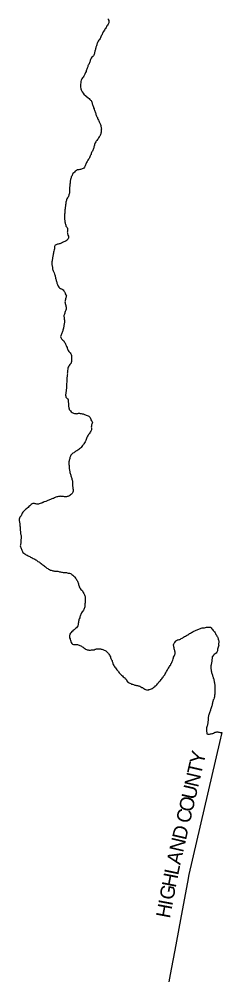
# Model space of a CAD drawing. Extents: x 1442749 to 1756758, y 235267 to 677782.
# Drawn here: x 1715311 to 1729434, y 432795 to 499875 of the extents above; entities that cross this region are included whole.
import ezdxf

# ---------------------------------------------------------------- set-up
doc = ezdxf.new("R2010")
doc.units = 0
doc.layers.add('GM_X_Adjacent_County', color=7, linetype='Continuous')
doc.layers.add('GM_X_Adjacent_County_Text', color=7, linetype='Continuous')

msp = doc.modelspace()

# ---------------------------------------------------------------- linework, layer by layer
at = {"layer": 'GM_X_Adjacent_County'}
msp.add_lwpolyline([(1721503, 499904), (1721524, 499851), (1721550, 499796), (1721555, 499744), (1721555, 499690), (1721550, 499634), (1721530, 499576), (1721505, 499521), (1721455, 499464), (1721426, 499413), (1721386, 499352), (1721371, 499300), (1721335, 499237), (1721283, 499178), (1721250, 499117), (1721166, 498995), (1721140, 498940), (1721113, 498880), (1721094, 498822), (1721063, 498767), (1721034, 498713), (1721007, 498646), (1720980, 498580), (1720955, 498528), (1720919, 498463), (1720871, 498412), (1720819, 498355), (1720799, 498303), (1720774, 498249), (1720750, 498194), (1720727, 498136), (1720714, 498082), (1720703, 498030), (1720678, 497977), (1720663, 497925), (1720646, 497871), (1720625, 497817), (1720621, 497767), (1720605, 497711), (1720594, 497658), (1720583, 497606), (1720566, 497546), (1720557, 497484), (1720544, 497430), (1720517, 497376), (1720486, 497325), (1720437, 497268), (1720380, 497223), (1720335, 497169), (1720294, 497116), (1720273, 497060), (1720262, 497008), (1720249, 496955), (1720224, 496897), (1720207, 496835), (1720182, 496781), (1720155, 496726), (1720126, 496672), (1720103, 496619), (1720088, 496563), (1720075, 496511), (1720042, 496453), (1720023, 496398), (1720010, 496338), (1719979, 496284), (1719968, 496222), (1719943, 496165), (1719920, 496105), (1719891, 496053), (1719866, 496000), (1719845, 495946), (1719814, 495895), (1719779, 495837), (1719720, 495780), (1719685, 495719), (1719639, 495620), (1719609, 495522), (1719592, 495253), (1719589, 495150), (1719607, 495031), (1719621, 494948), (1719690, 494817), (1719762, 494711), (1719818, 494642), (1719981, 494509), (1720121, 494403), (1720195, 494334), (1720242, 494283), (1720289, 494233), (1720316, 494210), (1720343, 494155), (1720366, 494098), (1720388, 494032), (1720405, 493975), (1720423, 493928), (1720443, 493858), (1720462, 493806), (1720483, 493749), (1720498, 493683), (1720525, 493630), (1720536, 493578), (1720561, 493527), (1720580, 493461), (1720601, 493408), (1720629, 493352), (1720644, 493297), (1720659, 493237), (1720670, 493183), (1720703, 493118), (1720728, 493063), (1720759, 493009), (1720778, 492952), (1720791, 492900), (1720830, 492839), (1720853, 492778), (1720876, 492728), (1720901, 492677), (1720928, 492627), (1720947, 492574), (1720970, 492524), (1720994, 492459), (1721011, 492403), (1721018, 492334), (1721031, 492280), (1721038, 492230), (1721035, 492162), (1721030, 492110), (1721025, 492060), (1721018, 491998), (1721009, 491938), (1721004, 491886), (1720981, 491832), (1720966, 491772), (1720927, 491717), (1720894, 491663), (1720850, 491600), (1720811, 491541), (1720768, 491485), (1720725, 491420), (1720678, 491367), (1720643, 491315), (1720614, 491258), (1720589, 491206), (1720568, 491142), (1720557, 491088), (1720542, 491029), (1720521, 490967), (1720504, 490915), (1720486, 490851), (1720463, 490796), (1720440, 490736), (1720409, 490678), (1720380, 490623), (1720361, 490567), (1720332, 490508), (1720317, 490450), (1720282, 490396), (1720261, 490335), (1720236, 490275), (1720201, 490213), (1720182, 490154), (1720139, 490102), (1720106, 490045), (1720075, 489993), (1720048, 489942), (1720011, 489884), (1719982, 489825), (1719962, 489767), (1719937, 489707), (1719918, 489656), (1719891, 489598), (1719858, 489545), (1719813, 489493), (1719759, 489456), (1719704, 489439), (1719642, 489412), (1719592, 489401), (1719532, 489388), (1719477, 489359), (1719423, 489358), (1719365, 489358), (1719307, 489333), (1719252, 489306), (1719201, 489265), (1719154, 489205), (1719109, 489154), (1719059, 489105), (1719024, 489049), (1719000, 488990), (1718969, 488936), (1718944, 488881), (1718929, 488821), (1718920, 488761), (1718897, 488703), (1718888, 488651), (1718873, 488599), (1718860, 488540), (1718859, 488483), (1718852, 488429), (1718847, 488377), (1718846, 488325), (1718843, 488267), (1718836, 488209), (1718827, 488157), (1718822, 488089), (1718813, 488031), (1718818, 487971), (1718815, 487849), (1718816, 487797), (1718805, 487745), (1718792, 487689), (1718779, 487633), (1718766, 487580), (1718751, 487526), (1718712, 487468), (1718681, 487411), (1718638, 487348), (1718613, 487286), (1718600, 487234), (1718581, 487174), (1718564, 487121), (1718556, 487045), (1718553, 486986), (1718544, 486923), (1718527, 486861), (1718528, 486811), (1718513, 486755), (1718508, 486691), (1718513, 486639), (1718498, 486585), (1718495, 486529), (1718486, 486463), (1718485, 486409), (1718486, 486345), (1718477, 486287), (1718476, 486235), (1718467, 486183), (1718470, 486125), (1718470, 486066), (1718470, 486014), (1718472, 485954), (1718477, 485904), (1718486, 485848), (1718494, 485798), (1718500, 485741), (1718505, 485683), (1718522, 485633), (1718535, 485568), (1718550, 485518), (1718569, 485450), (1718616, 485393), (1718649, 485338), (1718672, 485283), (1718675, 485233), (1718674, 485179), (1718669, 485125), (1718666, 485073), (1718665, 485023), (1718666, 484973), (1718675, 484909), (1718694, 484850), (1718711, 484800), (1718736, 484747), (1718745, 484687), (1718746, 484629), (1718727, 484563), (1718686, 484508), (1718643, 484453), (1718590, 484422), (1718538, 484397), (1718481, 484364), (1718429, 484343), (1718379, 484314), (1718320, 484291), (1718259, 484250), (1718195, 484225), (1718145, 484216), (1718095, 484205), (1718037, 484194), (1717978, 484177), (1717926, 484166), (1717876, 484141), (1717824, 484124), (1717793, 484071), (1717764, 484019), (1717775, 483959), (1717778, 483909), (1717769, 483857), (1717756, 483791), (1717726, 483687), (1717711, 483622), (1717698, 483566), (1717670, 483486), (1717669, 483424), (1717662, 483366), (1717653, 483308), (1717642, 483255), (1717629, 483201), (1717620, 483147), (1717609, 483087), (1717602, 483023), (1717593, 482961), (1717588, 482911), (1717585, 482853), (1717591, 482753), (1717598, 482701), (1717607, 482647), (1717621, 482596), (1717631, 482496), (1717638, 482444), (1717653, 482390), (1717674, 482333), (1717699, 482283), (1717714, 482230), (1717737, 482178), (1717780, 482089), (1717793, 482035), (1717808, 481985), (1717819, 481928), (1717836, 481874), (1717840, 481847), (1717845, 481812), (1717868, 481749), (1717883, 481693), (1717896, 481637), (1717911, 481584), (1717924, 481532), (1717941, 481474), (1717964, 481413), (1717987, 481361), (1718012, 481300), (1718035, 481242), (1718070, 481185), (1718125, 481130), (1718184, 481093), (1718252, 481066), (1718313, 481045), (1718370, 480992), (1718411, 480937), (1718449, 480886), (1718480, 480831), (1718507, 480781), (1718524, 480719), (1718569, 480656), (1718604, 480601), (1718593, 480547), (1718574, 480492), (1718559, 480436), (1718546, 480380), (1718527, 480315), (1718510, 480261), (1718503, 480209), (1718502, 480149), (1718505, 480097), (1718520, 480033), (1718535, 479972), (1718554, 479904), (1718569, 479852), (1718590, 479799), (1718591, 479749), (1718594, 479699), (1718583, 479638), (1718562, 479578), (1718548, 479526), (1718525, 479475), (1718500, 479413), (1718485, 479361), (1718458, 479310), (1718439, 479258), (1718426, 479207), (1718429, 479147), (1718438, 479096), (1718450, 479046), (1718453, 478992), (1718454, 478940), (1718457, 478882), (1718464, 478818), (1718457, 478760), (1718462, 478704), (1718449, 478644), (1718440, 478590), (1718429, 478539), (1718428, 478487), (1718411, 478421), (1718404, 478369), (1718395, 478313), (1718382, 478254), (1718357, 478190), (1718342, 478132), (1718326, 478081), (1718303, 478021), (1718284, 477969), (1718267, 477910), (1718242, 477858), (1718209, 477793), (1718200, 477741), (1718209, 477683), (1718232, 477630), (1718267, 477580), (1718300, 477529), (1718361, 477478), (1718413, 477429), (1718450, 477376), (1718485, 477320), (1718514, 477267), (1718539, 477217), (1718562, 477158), (1718589, 477108), (1718608, 477043), (1718647, 476983), (1718656, 476928), (1718677, 476870), (1718700, 476814), (1718733, 476759), (1718776, 476704), (1718813, 476651), (1718858, 476597), (1718905, 476540), (1718938, 476483), (1718959, 476419), (1718966, 476358), (1718965, 476292), (1718960, 476239), (1718959, 476169), (1718954, 476103), (1718949, 476043), (1718946, 475991), (1718937, 475937), (1718922, 475881), (1718887, 475830), (1718846, 475779), (1718801, 475717), (1718776, 475666), (1718729, 475603), (1718704, 475535), (1718695, 475475), (1718681, 475355), (1718676, 475299), (1718669, 475230), (1718664, 475178), (1718669, 475127), (1718658, 475052), (1718659, 474990), (1718648, 474934), (1718641, 474878), (1718630, 474824), (1718631, 474768), (1718622, 474716), (1718623, 474662), (1718624, 474608), (1718619, 474548), (1718615, 474474), (1718611, 474420), (1718611, 474354), (1718608, 474294), (1718605, 474214), (1718602, 474148), (1718597, 474092), (1718586, 474040), (1718583, 473978), (1718573, 473910), (1718565, 473856), (1718557, 473798), (1718555, 473746), (1718546, 473688), (1718547, 473638), (1718554, 473578), (1718570, 473518), (1718597, 473465), (1718649, 473422), (1718708, 473383), (1718715, 473331), (1718724, 473275), (1718731, 473222), (1718734, 473170), (1718737, 473120), (1718742, 473060), (1718747, 473010), (1718754, 472952), (1718755, 472869), (1718762, 472815), (1718771, 472755), (1718784, 472701), (1718801, 472650), (1718842, 472597), (1718889, 472546), (1718938, 472489), (1718999, 472430), (1719050, 472415), (1719104, 472396), (1719167, 472371), (1719229, 472360), (1719285, 472355), (1719335, 472364), (1719397, 472375), (1719448, 472388), (1719504, 472395), (1719567, 472379), (1719629, 472366), (1719699, 472355), (1719759, 472346), (1719816, 472329), (1719870, 472308), (1719927, 472276), (1719979, 472253), (1720044, 472226), (1720110, 472203), (1720163, 472178), (1720217, 472135), (1720262, 472082), (1720281, 472029), (1720294, 471979), (1720311, 471923), (1720349, 471856), (1720398, 471801), (1720427, 471742), (1720398, 471687), (1720377, 471629), (1720356, 471577), (1720343, 471525), (1720340, 471475), (1720337, 471417), (1720348, 471365), (1720353, 471299), (1720348, 471239), (1720329, 471183), (1720310, 471131), (1720263, 471076), (1720228, 471025), (1720181, 470959), (1720148, 470904), (1720115, 470851), (1720080, 470799), (1720055, 470741), (1720022, 470690), (1720011, 470618), (1719984, 470553), (1719961, 470495), (1719931, 470433), (1719900, 470382), (1719867, 470322), (1719826, 470253), (1719783, 470200), (1719734, 470136), (1719685, 470059), (1719628, 469998), (1719577, 469963), (1719518, 469910), (1719463, 469867), (1719404, 469822), (1719323, 469770), (1719267, 469731), (1719214, 469700), (1719162, 469668), (1719111, 469635), (1719057, 469610), (1719006, 469553), (1718945, 469508), (1718918, 469457), (1718887, 469399), (1718858, 469348), (1718843, 469294), (1718836, 469236), (1718809, 469168), (1718804, 469112), (1718789, 469058), (1718779, 468996), (1718778, 468940), (1718779, 468878), (1718780, 468820), (1718787, 468748), (1718786, 468686), (1718786, 468624), (1718791, 468569), (1718796, 468513), (1718805, 468461), (1718814, 468411), (1718840, 468306), (1718851, 468248), (1718864, 468195), (1718883, 468143), (1718906, 468078), (1718919, 468026), (1718936, 467959), (1718955, 467901), (1718971, 467829), (1718987, 467778), (1718997, 467724), (1719015, 467671), (1719015, 467601), (1719020, 467541), (1719023, 467481), (1719024, 467415), (1719029, 467360), (1719036, 467298), (1719043, 467248), (1719055, 467186), (1719060, 467135), (1719069, 467073), (1719070, 467015), (1719067, 466953), (1719052, 466891), (1719015, 466838), (1718998, 466786), (1718945, 466735), (1718894, 466692), (1718837, 466649), (1718767, 466614), (1718708, 466587), (1718658, 466570), (1718600, 466563), (1718518, 466561), (1718458, 466562), (1718400, 466569), (1718332, 466582), (1718279, 466585), (1718217, 466590), (1718163, 466593), (1718111, 466586), (1718049, 466577), (1717990, 466567), (1717926, 466546), (1717874, 466523), (1717823, 466502), (1717773, 466478), (1717706, 466450), (1717654, 466433), (1717590, 466416), (1717539, 466397), (1717485, 466372), (1717429, 466357), (1717370, 466330), (1717312, 466309), (1717257, 466284), (1717167, 466235), (1717042, 466202), (1716991, 466165), (1716935, 466156), (1716885, 466123), (1716834, 466105), (1716778, 466091), (1716712, 466062), (1716651, 466051), (1716593, 466040), (1716537, 466047), (1716480, 466060), (1716428, 466079), (1716370, 466096), (1716318, 466095), (1716266, 466092), (1716202, 466067), (1716147, 466030), (1716086, 465979), (1716041, 465928), (1715982, 465871), (1715926, 465822), (1715868, 465763), (1715818, 465716), (1715759, 465673), (1715702, 465632), (1715647, 465583), (1715563, 465484), (1715526, 465421), (1715499, 465355), (1715470, 465302), (1715439, 465240), (1715396, 465189), (1715351, 465128), (1715328, 465066), (1715313, 465008), (1715311, 464948), (1715314, 464884), (1715321, 464830), (1715334, 464773), (1715343, 464715), (1715350, 464663), (1715357, 464600), (1715362, 464542), (1715371, 464474), (1715373, 464416), (1715376, 464364), (1715380, 464313), (1715385, 464263), (1715386, 464213), (1715391, 464163), (1715400, 464101), (1715405, 464048), (1715403, 463986), (1715424, 463936), (1715438, 463819), (1715439, 463761), (1715442, 463693), (1715439, 463627), (1715434, 463577), (1715432, 463477), (1715425, 463421), (1715420, 463359), (1715413, 463307), (1715402, 463255), (1715397, 463230), (1715390, 463191), (1715379, 463133), (1715406, 463072), (1715425, 463012), (1715452, 462957), (1715471, 462899), (1715500, 462842), (1715527, 462791), (1715544, 462733), (1715573, 462678), (1715640, 462621), (1715693, 462576), (1715746, 462539), (1715805, 462511), (1715873, 462480), (1715930, 462441), (1715991, 462410), (1716049, 462385), (1716108, 462349), (1716170, 462324), (1716221, 462301), (1716287, 462264), (1716348, 462239), (1716400, 462216), (1716457, 462172), (1716514, 462131), (1716567, 462096), (1716618, 462055), (1716672, 462022), (1716725, 461987), (1716778, 461946), (1716841, 461901), (1716897, 461857), (1716950, 461814), (1717017, 461765), (1717078, 461718), (1717141, 461662), (1717194, 461619), (1717245, 461580), (1717298, 461547), (1717360, 461514), (1717423, 461485), (1717491, 461451), (1717548, 461432), (1717606, 461417), (1717658, 461400), (1717717, 461391), (1717779, 461378), (1717839, 461380), (1717897, 461371), (1717951, 461364), (1718009, 461363), (1718074, 461340), (1718130, 461331), (1718186, 461324), (1718251, 461304), (1718309, 461297), (1718363, 461286), (1718425, 461283), (1718485, 461270), (1718549, 461279), (1718607, 461272), (1718664, 461259), (1718718, 461231), (1718774, 461228), (1718826, 461223), (1718885, 461206), (1718939, 461177), (1718990, 461130), (1719049, 461089), (1719100, 461052), (1719155, 460999), (1719194, 460948), (1719237, 460893), (1719274, 460836), (1719311, 460775), (1719344, 460724), (1719381, 460662), (1719398, 460611), (1719417, 460559), (1719445, 460492), (1719452, 460434), (1719467, 460381), (1719488, 460327), (1719497, 460267), (1719528, 460216), (1719563, 460157), (1719614, 460098), (1719679, 460045), (1719716, 459990), (1719749, 459939), (1719780, 459874), (1719815, 459822), (1719840, 459763), (1719869, 459712), (1719886, 459658), (1719899, 459608), (1719906, 459553), (1719911, 459501), (1719917, 459437), (1719920, 459385), (1719915, 459325), (1719909, 459225), (1719902, 459155), (1719897, 459092), (1719894, 459040), (1719893, 458988), (1719890, 458934), (1719883, 458874), (1719864, 458823), (1719847, 458759), (1719826, 458705), (1719789, 458646), (1719737, 458588), (1719696, 458531), (1719645, 458472), (1719622, 458418), (1719601, 458357), (1719578, 458301), (1719559, 458239), (1719538, 458175), (1719527, 458107), (1719496, 458054), (1719476, 457994), (1719463, 457940), (1719436, 457853), (1719443, 457788), (1719427, 457728), (1719424, 457674), (1719411, 457613), (1719394, 457547), (1719351, 457485), (1719296, 457422), (1719245, 457377), (1719184, 457330), (1719131, 457285), (1719077, 457244), (1719028, 457193), (1718977, 457158), (1718936, 457098), (1718879, 457041), (1718850, 456986), (1718833, 456932), (1718820, 456876), (1718817, 456822), (1718822, 456766), (1718827, 456708), (1718854, 456657), (1718859, 456607), (1718886, 456548), (1718910, 456490), (1718915, 456436), (1718923, 456386), (1718968, 456329), (1719025, 456274), (1719085, 456259), (1719153, 456254), (1719211, 456257), (1719266, 456250), (1719318, 456248), (1719370, 456243), (1719428, 456230), (1719480, 456219), (1719547, 456186), (1719603, 456169), (1719659, 456133), (1719710, 456096), (1719770, 456061), (1719821, 456016), (1719876, 455965), (1719941, 455924), (1719997, 455905), (1720057, 455882), (1720111, 455875), (1720175, 455870), (1720229, 455866), (1720292, 455867), (1720343, 455874), (1720395, 455883), (1720445, 455893), (1720497, 455890), (1720547, 455893), (1720607, 455924), (1720657, 455932), (1720708, 455953), (1720759, 455958), (1720837, 455957), (1720901, 455962), (1720969, 455947), (1721022, 455934), (1721074, 455926), (1721130, 455913), (1721186, 455894), (1721239, 455867), (1721293, 455838), (1721346, 455805), (1721400, 455768), (1721451, 455724), (1721492, 455673), (1721527, 455622), (1721559, 455572), (1721594, 455521), (1721625, 455458), (1721672, 455396), (1721683, 455343), (1721698, 455289), (1721723, 455234), (1721755, 455182), (1721784, 455131), (1721791, 455079), (1721810, 455021), (1721829, 454970), (1721846, 454912), (1721872, 454859), (1721906, 454787), (1721934, 454734), (1721979, 454677), (1722026, 454617), (1722063, 454564), (1722110, 454495), (1722161, 454446), (1722202, 454394), (1722239, 454339), (1722286, 454274), (1722345, 454205), (1722405, 454162), (1722452, 454109), (1722515, 454062), (1722564, 454007), (1722617, 453948), (1722669, 453924), (1722700, 453871), (1722761, 453826), (1722788, 453764), (1722822, 453709), (1722867, 453658), (1722918, 453621), (1722972, 453585), (1723031, 453548), (1723087, 453523), (1723150, 453498), (1723202, 453477), (1723268, 453460), (1723327, 453445), (1723381, 453428), (1723445, 453415), (1723497, 453405), (1723556, 453386), (1723610, 453375), (1723662, 453368), (1723720, 453339), (1723785, 453292), (1723842, 453263), (1723896, 453244), (1723954, 453211), (1724005, 453183), (1724064, 453144), (1724118, 453115), (1724174, 453096), (1724237, 453081), (1724293, 453074), (1724344, 453108), (1724406, 453111), (1724458, 453138), (1724523, 453159), (1724579, 453194), (1724645, 453222), (1724708, 453273), (1724763, 453306), (1724808, 453362), (1724862, 453397), (1724905, 453452), (1724952, 453514), (1724997, 453567), (1725056, 453643), (1725117, 453696), (1725157, 453747), (1725212, 453813), (1725259, 453868), (1725292, 453922), (1725351, 453979), (1725382, 454035), (1725429, 454090), (1725469, 454146), (1725497, 454216), (1725525, 454267), (1725558, 454321), (1725575, 454379), (1725630, 454432), (1725641, 454492), (1725682, 454546), (1725722, 454601), (1725759, 454671), (1725784, 454723), (1725837, 454784), (1725872, 454842), (1725893, 454902), (1725924, 454957), (1725955, 455009), (1725971, 455061), (1725990, 455113), (1726019, 455173), (1726036, 455245), (1726063, 455320), (1726078, 455376), (1726113, 455436), (1726138, 455488), (1726159, 455548), (1726174, 455603), (1726185, 455657), (1726176, 455726), (1726166, 455782), (1726155, 455834), (1726134, 455893), (1726125, 455947), (1726110, 456027), (1726087, 456084), (1726080, 456134), (1726071, 456186), (1726071, 456238), (1726090, 456292), (1726123, 456348), (1726164, 456402), (1726209, 456455), (1726225, 456506), (1726288, 456538), (1726343, 456577), (1726393, 456586), (1726454, 456592), (1726510, 456611), (1726561, 456637), (1726614, 456668), (1726664, 456697), (1726717, 456727), (1726774, 456762), (1726843, 456802), (1726900, 456835), (1726967, 456873), (1727022, 456912), (1727073, 456940), (1727126, 456987), (1727195, 457021), (1727254, 457056), (1727315, 457086), (1727380, 457118), (1727433, 457151), (1727489, 457174), (1727550, 457214), (1727603, 457239), (1727658, 457265), (1727714, 457286), (1727767, 457311), (1727828, 457335), (1727882, 457352), (1727943, 457370), (1728001, 457388), (1728056, 457409), (1728114, 457419), (1728178, 457420), (1728236, 457420), (1728303, 457438), (1728367, 457453), (1728479, 457466), (1728533, 457464), (1728585, 457465), (1728639, 457453), (1728690, 457410), (1728752, 457354), (1728793, 457297), (1728841, 457239), (1728889, 457180), (1728928, 457129), (1728972, 457067), (1729005, 457014), (1729031, 456961), (1729058, 456911), (1729100, 456847), (1729133, 456790), (1729159, 456733), (1729194, 456618), (1729209, 456566), (1729223, 456515), (1729237, 456429), (1729224, 456365), (1729210, 456313), (1729215, 456249), (1729218, 456189), (1729205, 456135), (1729192, 456075), (1729171, 456009), (1729148, 455935), (1729143, 455883), (1729126, 455819), (1729109, 455766), (1729090, 455710), (1729044, 455652), (1728979, 455603), (1728912, 455568), (1728847, 455505), (1728802, 455439), (1728772, 455387), (1728762, 455319), (1728758, 455265), (1728751, 455205), (1728752, 455155), (1728751, 455105), (1728732, 455043), (1728727, 454993), (1728713, 454931), (1728700, 454879), (1728689, 454827), (1728680, 454771), (1728667, 454719), (1728666, 454643), (1728671, 454583), (1728689, 454470), (1728697, 454418), (1728716, 454354), (1728723, 454300), (1728740, 454239), (1728761, 454175), (1728780, 454120), (1728799, 454070), (1728816, 454017), (1728832, 453967), (1728845, 453915), (1728870, 453852), (1728886, 453762), (1728898, 453710), (1728909, 453641), (1728936, 453589), (1728935, 453521), (1728940, 453460), (1728945, 453402), (1728948, 453352), (1728953, 453290), (1728948, 453228), (1728949, 453153), (1728950, 453103), (1728959, 453033), (1728960, 452967), (1728961, 452915), (1728948, 452833), (1728959, 452778), (1728936, 452719), (1728930, 452668), (1728925, 452598), (1728914, 452534), (1728874, 452445), (1728845, 452383), (1728819, 452267), (1728799, 452209), (1728780, 452151), (1728767, 452093), (1728756, 452031), (1728743, 451971), (1728716, 451906), (1728693, 451830), (1728678, 451778), (1728653, 451726), (1728640, 451670), (1728619, 451612), (1728602, 451548), (1728576, 451493), (1728554, 451421), (1728534, 451359), (1728515, 451299), (1728498, 451231), (1728493, 451177), (1728492, 451127), (1728485, 451069), (1728484, 451003), (1728481, 450939), (1728470, 450873), (1728457, 450803), (1728452, 450745), (1728443, 450691), (1728430, 450633), (1728417, 450577), (1728397, 450519), (1728373, 450441), (1728362, 450351), (1728369, 450297), (1728368, 450241), (1728377, 450180), (1728391, 450128), (1728396, 450070), (1728403, 450017), (1728456, 449993), (1728511, 449998), (1728585, 450009), (1728639, 450018), (1728701, 450031), (1728755, 450050), (1728809, 450054), (1728864, 450075), (1728926, 450106), (1728985, 450143), (1729039, 450143), (1729099, 450160), (1729153, 450151), (1729207, 450146), (1729262, 450139), (1729326, 450126), (1729392, 450119), (1729434, 450116), (1729274, 449424), (1727145, 440204), (1727045, 439667), (1726608, 437330), (1726229, 435310), (1725839, 433225), (1725743, 432718)], dxfattribs=at)

# ---------------------------------------------------------------- texts
at = {"layer": 'GM_X_Adjacent_County_Text'}
for s, rotation, p in [('Y', 76.99421, (1728151, 447831)), ('T', 76.99656, (1727983, 447103)), ('N', 76.99445, (1727784, 446241)), ('U', 76.99523, (1727585, 445379)), ('O', 76.99421, (1727386, 444517)), ('C', 76.99511, (1727202, 443724)), ('D', 76.99421, (1726935, 442567)), ('N', 77.00317, (1726736, 441705)), ('A', 77.29757, (1726542, 440844)), ('L', 78.11769, (1726389, 440115)), ('H', 78.87367, (1726219, 439251)), ('G', 79.38956, (1726056, 438384)), ('H', 79.42729, (1725819, 437112)), ('I', 79.43081, (1725981, 437982))]:
    msp.add_text(s, height=1000, rotation=rotation, dxfattribs=at).set_placement(p)

doc.saveas('drawing.dxf')
